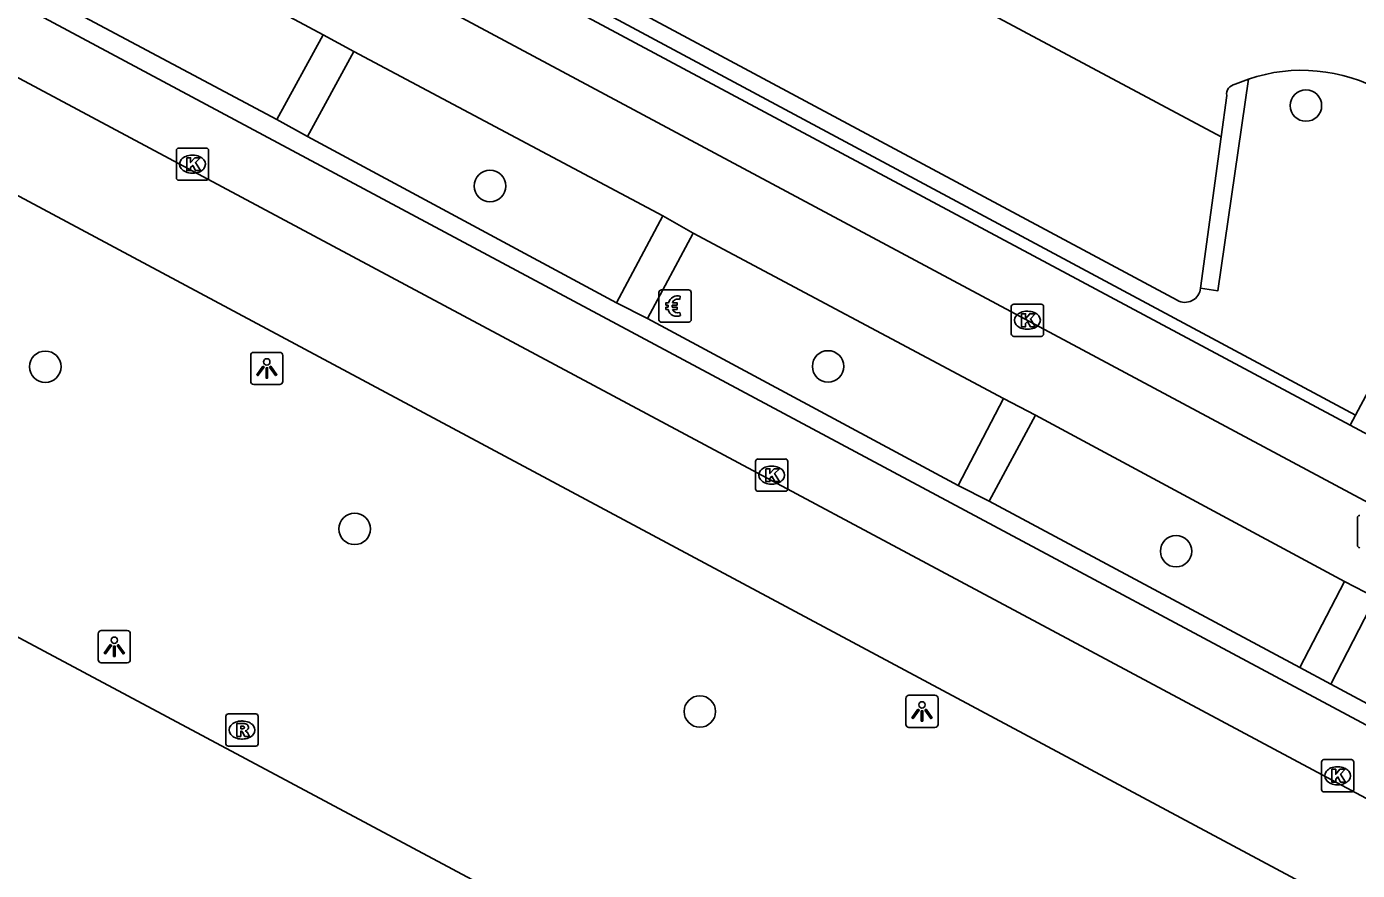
# Model space of a CAD drawing. Extents: x 159489 to 160304, y 383826 to 384530.
# Drawn here: x 159992.11 to 160033.4, y 383879.92 to 383906.1 of the extents above; entities that cross this region are included whole.
import ezdxf

# ---------------------------------------------------------------- set-up
doc = ezdxf.new("R2010")
doc.units = 0
for name, color, linetype in [('IMGEO_Betaalautomaat', 7, 'Continuous'), ('IMGEO_Boom', 7, 'Continuous'), ('IMGEO_Fietspad_gesloten', 7, 'Continuous'), ('IMGEO_Haag', 7, 'Continuous'), ('IMGEO_Kolk', 7, 'Continuous'), ('IMGEO_Lichtpunt', 7, 'Continuous'), ('IMGEO_Parkeervlak_open', 7, 'Continuous'), ('IMGEO_Rijbaan_lokaal_gesloten', 7, 'Continuous'), ('IMGEO_Rijbaan_lokaal_open', 7, 'Continuous'), ('IMGEO_Rioolput', 7, 'Continuous'), ('IMGEO_Voetpad_open', 7, 'Continuous')]:
    doc.layers.add(name, color=color, linetype=linetype)

msp = doc.modelspace()

# ---------------------------------------------------------------- linework, layer by layer
at = {"layer": 'IMGEO_Betaalautomaat'}
for p, q in [((160011.728, 383897.005), (160011.728, 383897.846)), ((160011.728, 383897.846), (160011.728, 383897.005)), ((160011.803, 383897.929), (160012.644, 383897.929)), ((160012.644, 383897.929), (160011.803, 383897.929)), ((160012.39, 383897.734), (160012.373, 383897.634)), ((160012.727, 383897.855), (160012.727, 383897.014)), ((160012.727, 383897.014), (160012.727, 383897.855)), ((160012.011, 383897.393), (160012.011, 383897.461)), ((160012.132, 383897.461), (160012.132, 383897.393)), ((160012.653, 383896.93), (160011.812, 383896.93)), ((160011.812, 383896.93), (160012.653, 383896.93)), ((160012.377, 383897.228), (160012.399, 383897.141))]:
    msp.add_line(p, q, dxfattribs=at)
for points in [[(160012.011, 383897.461), (160011.942, 383897.461), (160011.942, 383897.53), (160012.021, 383897.53)], [(160012.016, 383897.324), (160011.942, 383897.324), (160011.942, 383897.393), (160012.011, 383897.393)], [(160012.143, 383897.53), (160012.29, 383897.53), (160012.29, 383897.461), (160012.132, 383897.461)], [(160012.132, 383897.393), (160012.29, 383897.393), (160012.29, 383897.324), (160012.146, 383897.324)]]:
    msp.add_lwpolyline(points, dxfattribs=at)
for centre, radius, start, end in [((160011.806, 383897.852), 0.0779, 92.4484, 184.2845), ((160011.806, 383897.852), 0.0779, 92.4484, 184.2845), ((160012.304, 383897.454), 0.293, 73.014, 165.0139), ((160012.65, 383897.852), 0.0779, 2.4484, 94.2845), ((160012.65, 383897.852), 0.0779, 2.4484, 94.2845), ((160012.277, 383897.379), 0.267, 191.8096, 297.0389), ((160012.31, 383897.467), 0.179, 69.3236, 159.5683), ((160012.31, 383897.394), 0.179, 202.7625, 291.8693), ((160011.806, 383897.008), 0.0779, 182.4484, 274.2845), ((160011.806, 383897.008), 0.0779, 182.4484, 274.2845), ((160012.65, 383897.008), 0.0779, 272.4484, 4.2845), ((160012.65, 383897.008), 0.0779, 272.4484, 4.2845)]:
    msp.add_arc(centre, radius, start, end, dxfattribs=at)
at = {"layer": 'IMGEO_Boom'}
for centre in [(160031.802, 383903.653), (160006.483, 383901.154), (159992.684, 383895.545), (160016.976, 383895.556), (160002.285, 383890.515), (160027.775, 383889.822), (160012.996, 383884.847)]:
    msp.add_circle(centre, 0.489, dxfattribs=at)
at = {"layer": 'IMGEO_Fietspad_gesloten'}
for points in [[(160107.086, 383852.085), (159924.27, 383949.901)], [(159991.614, 383911.044), (160001.304, 383905.848)], [(160001.304, 383905.848), (160002.256, 383905.326)], [(160002.256, 383905.326), (160011.844, 383900.228)], [(160011.844, 383900.228), (160012.786, 383899.69)], [(160012.786, 383899.69), (160022.42, 383894.556)], [(160022.42, 383894.556), (160023.411, 383894.04)], [(160023.411, 383894.04), (160032.997, 383888.885)], [(160032.997, 383888.885), (160033.965, 383888.389)]]:
    msp.add_lwpolyline(points, dxfattribs=at)
at = {"layer": 'IMGEO_Haag'}
msp.add_lwpolyline([(159976.78, 383924.361), (160033.337, 383894.042)], dxfattribs=at)
at = {"layer": 'IMGEO_Kolk'}
for p, q in [((159996.752, 383901.407), (159996.752, 383902.259)), ((159996.827, 383902.333), (159997.679, 383902.333)), ((159997.753, 383902.259), (159997.753, 383901.407)), ((159997.24, 383902.113), (159997.265, 383902.113)), ((159997.263, 383901.553), (159997.238, 383901.553)), ((159997.679, 383901.333), (159996.827, 383901.333)), ((160022.66, 383896.563), (160022.66, 383897.415)), ((160022.735, 383897.489), (160023.587, 383897.489)), ((160023.148, 383897.269), (160023.173, 383897.269)), ((160023.661, 383897.415), (160023.661, 383896.563)), ((160023.587, 383896.489), (160022.735, 383896.489)), ((160023.171, 383896.709), (160023.146, 383896.709)), ((160014.725, 383891.757), (160014.725, 383892.609)), ((160014.8, 383892.683), (160015.652, 383892.683)), ((160015.213, 383892.463), (160015.238, 383892.463)), ((160015.726, 383892.609), (160015.726, 383891.757)), ((160015.236, 383891.903), (160015.211, 383891.903)), ((160015.652, 383891.683), (160014.8, 383891.683)), ((160032.286, 383882.426), (160032.286, 383883.278)), ((160032.361, 383883.352), (160033.213, 383883.352)), ((160033.287, 383883.278), (160033.287, 383882.426)), ((160032.774, 383883.132), (160032.799, 383883.132)), ((160032.797, 383882.572), (160032.772, 383882.572)), ((160033.213, 383882.352), (160032.361, 383882.352))]:
    msp.add_line(p, q, dxfattribs=at)
for points in [[(159996.752, 383901.407), (159996.752, 383902.259)], [(159996.827, 383902.333), (159997.679, 383902.333)], [(159997.753, 383902.259), (159997.753, 383901.407)], [(159997.073, 383902.033), (159997.196, 383902.033), (159997.196, 383901.882), (159997.326, 383902.033), (159997.49, 383902.033), (159997.344, 383901.882), (159997.497, 383901.633), (159997.345, 383901.633), (159997.26, 383901.797), (159997.196, 383901.73), (159997.196, 383901.633), (159997.073, 383901.633), (159997.073, 383902.033)], [(159997.679, 383901.333), (159996.827, 383901.333)], [(160022.66, 383896.563), (160022.66, 383897.415)], [(160022.735, 383897.489), (160023.587, 383897.489)], [(160023.661, 383897.415), (160023.661, 383896.563)], [(160022.981, 383897.189), (160023.104, 383897.189), (160023.104, 383897.038), (160023.234, 383897.189), (160023.398, 383897.189), (160023.252, 383897.038), (160023.405, 383896.789), (160023.253, 383896.789), (160023.168, 383896.953), (160023.104, 383896.886), (160023.104, 383896.789), (160022.981, 383896.789), (160022.981, 383897.189)], [(160023.587, 383896.489), (160022.735, 383896.489)], [(160014.725, 383891.757), (160014.725, 383892.609)], [(160014.8, 383892.683), (160015.652, 383892.683)], [(160015.046, 383892.383), (160015.169, 383892.383), (160015.169, 383892.232), (160015.299, 383892.383), (160015.463, 383892.383), (160015.317, 383892.232), (160015.47, 383891.983), (160015.318, 383891.983), (160015.233, 383892.147), (160015.169, 383892.08), (160015.169, 383891.983), (160015.046, 383891.983), (160015.046, 383892.383)], [(160015.726, 383892.609), (160015.726, 383891.757)], [(160015.652, 383891.683), (160014.8, 383891.683)], [(160032.286, 383882.426), (160032.286, 383883.278)], [(160032.361, 383883.352), (160033.213, 383883.352)], [(160033.287, 383883.278), (160033.287, 383882.426)], [(160032.607, 383883.052), (160032.73, 383883.052), (160032.73, 383882.901), (160032.86, 383883.052), (160033.024, 383883.052), (160032.878, 383882.901), (160033.031, 383882.652), (160032.879, 383882.652), (160032.794, 383882.816), (160032.73, 383882.749), (160032.73, 383882.652), (160032.607, 383882.652), (160032.607, 383883.052)], [(160033.213, 383882.352), (160032.361, 383882.352)]]:
    msp.add_lwpolyline(points, dxfattribs=at)
for centre, start, end in [((159996.829, 383902.257), 91.552, 178.448), ((159996.829, 383902.257), 91.552, 178.448), ((159997.677, 383902.257), 1.552, 88.448), ((159997.677, 383902.257), 1.552, 88.448), ((159996.829, 383901.409), 181.552, 268.448), ((159996.829, 383901.409), 181.552, 268.448), ((159997.677, 383901.409), 271.552, 358.448), ((159997.677, 383901.409), 271.552, 358.448), ((160022.737, 383897.413), 91.552, 178.448), ((160022.737, 383897.413), 91.552, 178.448), ((160023.585, 383897.413), 1.552, 88.448), ((160023.585, 383897.413), 1.552, 88.448), ((160022.737, 383896.565), 181.552, 268.448), ((160022.737, 383896.565), 181.552, 268.448), ((160023.585, 383896.565), 271.552, 358.448), ((160023.585, 383896.565), 271.552, 358.448), ((160014.802, 383892.607), 91.552, 178.448), ((160014.802, 383892.607), 91.552, 178.448), ((160015.65, 383892.607), 1.552, 88.448), ((160015.65, 383892.607), 1.552, 88.448), ((160014.802, 383891.759), 181.552, 268.448), ((160014.802, 383891.759), 181.552, 268.448), ((160015.65, 383891.759), 271.552, 358.448), ((160015.65, 383891.759), 271.552, 358.448), ((160032.363, 383883.276), 91.552, 178.448), ((160032.363, 383883.276), 91.552, 178.448), ((160033.211, 383883.276), 1.552, 88.448), ((160033.211, 383883.276), 1.552, 88.448), ((160032.363, 383882.428), 181.552, 268.448), ((160032.363, 383882.428), 181.552, 268.448), ((160033.211, 383882.428), 271.552, 358.448), ((160033.211, 383882.428), 271.552, 358.448)]:
    msp.add_arc(centre, 0.0765, start, end, dxfattribs=at)
for centre, major_axis, ratio, start_param, end_param in [((159997.239, 383901.833), (-0.387, 0.002), 0.722429, 4.712389, 7.853982), ((159997.264, 383901.833), (-0.39, 0.002), 0.717154, 1.570796, 4.712389), ((160023.147, 383896.989), (-0.387, 0.002), 0.722429, 4.712389, 7.853982), ((160023.172, 383896.989), (-0.39, 0.002), 0.717154, 1.570796, 4.712389), ((160015.212, 383892.183), (-0.387, 0.002), 0.722429, 4.712389, 7.853982), ((160015.237, 383892.183), (-0.39, 0.002), 0.717154, 1.570796, 4.712389), ((160032.773, 383882.852), (-0.387, 0.002), 0.722429, 4.712389, 7.853982), ((160032.798, 383882.852), (-0.39, 0.002), 0.717154, 1.570796, 4.712389)]:
    msp.add_ellipse(centre, major_axis=major_axis, ratio=ratio, start_param=start_param, end_param=end_param, dxfattribs=at)
at = {"layer": 'IMGEO_Lichtpunt'}
for p, q in [((159999.059, 383895.898), (159999.059, 383895.091)), ((159999.059, 383895.898), (159999.059, 383895.091)), ((159999.961, 383895.993), (159999.153, 383895.993)), ((159999.961, 383895.993), (159999.153, 383895.993)), ((160000.055, 383895.091), (160000.055, 383895.898)), ((160000.055, 383895.091), (160000.055, 383895.898)), ((159999.153, 383894.997), (159999.961, 383894.997)), ((159999.153, 383894.997), (159999.961, 383894.997)), ((159995.229, 383887.356), (159994.421, 383887.356)), ((159995.229, 383887.356), (159994.421, 383887.356)), ((159994.327, 383887.261), (159994.327, 383886.454)), ((159994.327, 383887.261), (159994.327, 383886.454)), ((159995.323, 383886.454), (159995.323, 383887.261)), ((159995.323, 383886.454), (159995.323, 383887.261)), ((159994.421, 383886.36), (159995.229, 383886.36)), ((159994.421, 383886.36), (159995.229, 383886.36)), ((160020.292, 383885.349), (160019.484, 383885.349)), ((160020.292, 383885.349), (160019.484, 383885.349)), ((160019.39, 383885.254), (160019.39, 383884.447)), ((160019.39, 383885.254), (160019.39, 383884.447)), ((160020.386, 383884.447), (160020.386, 383885.254)), ((160020.386, 383884.447), (160020.386, 383885.254)), ((160019.484, 383884.353), (160020.292, 383884.353)), ((160019.484, 383884.353), (160020.292, 383884.353))]:
    msp.add_line(p, q, dxfattribs=at)
for points in [[(159999.433, 383895.562), (159999.472, 383895.534), (159999.284, 383895.272), (159999.246, 383895.299), (159999.433, 383895.562)], [(159999.535, 383895.514), (159999.582, 383895.514), (159999.582, 383895.192), (159999.535, 383895.192), (159999.535, 383895.514)], [(159999.645, 383895.534), (159999.683, 383895.561), (159999.87, 383895.299), (159999.831, 383895.271), (159999.645, 383895.534)], [(159994.701, 383886.925), (159994.74, 383886.897), (159994.552, 383886.635), (159994.514, 383886.662), (159994.701, 383886.925)], [(159994.803, 383886.877), (159994.85, 383886.877), (159994.85, 383886.555), (159994.803, 383886.555), (159994.803, 383886.877)], [(159994.913, 383886.897), (159994.951, 383886.924), (159995.138, 383886.662), (159995.099, 383886.634), (159994.913, 383886.897)], [(160019.764, 383884.918), (160019.803, 383884.89), (160019.615, 383884.628), (160019.577, 383884.655), (160019.764, 383884.918)], [(160019.976, 383884.89), (160020.014, 383884.917), (160020.201, 383884.655), (160020.162, 383884.627), (160019.976, 383884.89)], [(160019.866, 383884.87), (160019.913, 383884.87), (160019.913, 383884.548), (160019.866, 383884.548), (160019.866, 383884.87)]]:
    msp.add_lwpolyline(points, dxfattribs=at)
for centre in [(159999.558, 383895.696), (159994.826, 383887.059), (160019.889, 383885.052)]:
    msp.add_circle(centre, 0.0994, dxfattribs=at)
for centre, start, end in [((159999.153, 383895.898), 90, 180), ((159999.153, 383895.898), 90, 180), ((159999.961, 383895.898), 0, 90), ((159999.961, 383895.898), 0, 90), ((159999.153, 383895.091), 180, 270), ((159999.153, 383895.091), 180, 270), ((159999.961, 383895.091), 270, 0), ((159999.961, 383895.091), 270, 360), ((159994.421, 383887.261), 90, 180), ((159994.421, 383887.261), 90, 180), ((159995.229, 383887.261), 0, 90), ((159995.229, 383887.261), 0, 90), ((159994.421, 383886.454), 180, 270), ((159994.421, 383886.454), 180, 270), ((159995.229, 383886.454), 270, 0), ((159995.229, 383886.454), 270, 360), ((160019.484, 383885.254), 90, 180), ((160019.484, 383885.254), 90, 180), ((160020.292, 383885.254), 0, 90), ((160020.292, 383885.254), 0, 90), ((160019.484, 383884.447), 180, 270), ((160019.484, 383884.447), 180, 270), ((160020.292, 383884.447), 270, 0), ((160020.292, 383884.447), 270, 360)]:
    msp.add_arc(centre, 0.0946, start, end, dxfattribs=at)
at = {"layer": 'IMGEO_Parkeervlak_open'}
msp.add_lwpolyline([(159979.471, 383923.487), (159998.177, 383913.488), (160027.805, 383897.611)], dxfattribs=at)
msp.add_arc((160028.05, 383898.028), 0.483, 239.5767, 355.1831, dxfattribs=at)
at = {"layer": 'IMGEO_Rijbaan_lokaal_gesloten'}
for points in [[(160078.438, 383858.214), (159972.412, 383914.912)], [(159970.742, 383912.143), (160053.478, 383867.874), (160056.095, 383866.396), (160058.689, 383864.804)], [(160055.851, 383852.975), (159969.898, 383898.866)]]:
    msp.add_lwpolyline(points, dxfattribs=at)
at = {"layer": 'IMGEO_Rijbaan_lokaal_open'}
for points in [[(159979.696, 383929.092), (160029.171, 383902.685)], [(160076.629, 383861.444), (159976.343, 383915.107)], [(159990.178, 383908.381), (159999.865, 383903.217)], [(160029.602, 383904.312), (160030.021, 383904.474)], [(160029.171, 383902.685), (160029.345, 383903.962)], [(160000.817, 383902.692), (159999.865, 383903.217)], [(160000.817, 383902.692), (160010.406, 383897.525)], [(160011.376, 383897.042), (160010.406, 383897.525)], [(160011.376, 383897.042), (160021.012, 383891.859)], [(160021.978, 383891.374), (160021.012, 383891.859)], [(160021.978, 383891.374), (160031.613, 383886.21)], [(160032.58, 383885.694), (160031.613, 383886.21)], [(160032.58, 383885.694), (160042.167, 383880.557)]]:
    msp.add_lwpolyline(points, dxfattribs=at)
for centre, radius, start, end in [((160031.676, 383899.568), 5.178, 60.8106, 108.6375), ((160029.654, 383904.004), 0.312, 99.6151, 187.8062)]:
    msp.add_arc(centre, radius, start, end, dxfattribs=at)
at = {"layer": 'IMGEO_Rioolput'}
for p, q in [((160033.399, 383890.005), (160033.399, 383890.857)), ((159998.29, 383883.846), (159998.29, 383884.698)), ((159998.365, 383884.772), (159999.217, 383884.772)), ((159998.778, 383884.552), (159998.803, 383884.552)), ((159999.291, 383884.698), (159999.291, 383883.846)), ((159999.217, 383883.772), (159998.365, 383883.772)), ((159998.801, 383883.992), (159998.776, 383883.992))]:
    msp.add_line(p, q, dxfattribs=at)
for points in [[(160033.399, 383890.005), (160033.399, 383890.857)], [(159998.29, 383883.846), (159998.29, 383884.698)], [(159998.365, 383884.772), (159999.217, 383884.772)], [(159998.879, 383884.47), (159998.627, 383884.472), (159998.627, 383884.072)], [(159999.291, 383884.698), (159999.291, 383883.846)], [(159998.627, 383884.072), (159998.751, 383884.072), (159998.751, 383884.234), (159998.762, 383884.234)], [(159998.805, 383884.391), (159998.751, 383884.391), (159998.751, 383884.31)], [(159998.751, 383884.31), (159998.803, 383884.31)], [(159998.809, 383884.205), (159998.88, 383884.072), (159999.02, 383884.072), (159998.955, 383884.198)], [(159999.217, 383883.772), (159998.365, 383883.772)]]:
    msp.add_lwpolyline(points, dxfattribs=at)
for centre, radius, start, end in [((160033.476, 383890.855), 0.0765, 91.552, 178.448), ((160033.476, 383890.855), 0.0765, 91.552, 178.448), ((160033.476, 383890.007), 0.0765, 181.552, 268.448), ((160033.476, 383890.007), 0.0765, 181.552, 268.448), ((159998.367, 383884.696), 0.0765, 91.552, 178.448), ((159998.367, 383884.696), 0.0765, 91.552, 178.448), ((159998.878, 383884.36), 0.109, 350.3612, 89.416), ((159999.215, 383884.696), 0.0765, 1.552, 88.448), ((159999.215, 383884.696), 0.0765, 1.552, 88.448), ((159998.761, 383884.181), 0.0533, 26.0293, 88.6989), ((159998.787, 383884.499), 0.19, 274.7715, 282.9687), ((159998.811, 383884.295), 0.0964, 77.0061, 93.1865), ((159998.825, 383884.352), 0.0378, 276.6634, 79.6772), ((159998.876, 383884.36), 0.112, 277.5842, 350.9817), ((159998.86, 383884.145), 0.108, 29.5134, 73.7905), ((159998.367, 383883.848), 0.0765, 181.552, 268.448), ((159998.367, 383883.848), 0.0765, 181.552, 268.448), ((159999.215, 383883.848), 0.0765, 271.552, 358.448), ((159999.215, 383883.848), 0.0765, 271.552, 358.448)]:
    msp.add_arc(centre, radius, start, end, dxfattribs=at)
for centre, major_axis, ratio, start_param, end_param in [((159998.777, 383884.272), (-0.387, 0.002), 0.722429, 4.712389, 7.853982), ((159998.802, 383884.272), (-0.39, 0.002), 0.717154, 1.570796, 4.712389)]:
    msp.add_ellipse(centre, major_axis=major_axis, ratio=ratio, start_param=start_param, end_param=end_param, dxfattribs=at)
at = {"layer": 'IMGEO_Voetpad_open'}
for points in [[(160033.172, 383893.732), (159976.588, 383924.003)], [(159999.865, 383903.217), (160001.304, 383905.848)], [(160002.256, 383905.326), (160000.817, 383902.692)], [(160030.021, 383904.474), (160029.073, 383897.904), (160028.531, 383897.987)], [(160028.531, 383897.987), (160029.171, 383902.685)], [(160033.337, 383894.042), (160037.691, 383902.196)], [(160010.406, 383897.525), (160011.844, 383900.228)], [(160012.786, 383899.69), (160011.376, 383897.042)], [(160021.012, 383891.859), (160022.42, 383894.556)], [(160023.411, 383894.04), (160021.978, 383891.374)], [(160033.172, 383893.732), (160033.337, 383894.042)], [(160034.758, 383892.883), (160033.172, 383893.732)], [(160031.613, 383886.21), (160032.997, 383888.885)], [(160033.965, 383888.389), (160032.58, 383885.694)]]:
    msp.add_lwpolyline(points, dxfattribs=at)

doc.saveas('drawing.dxf')
